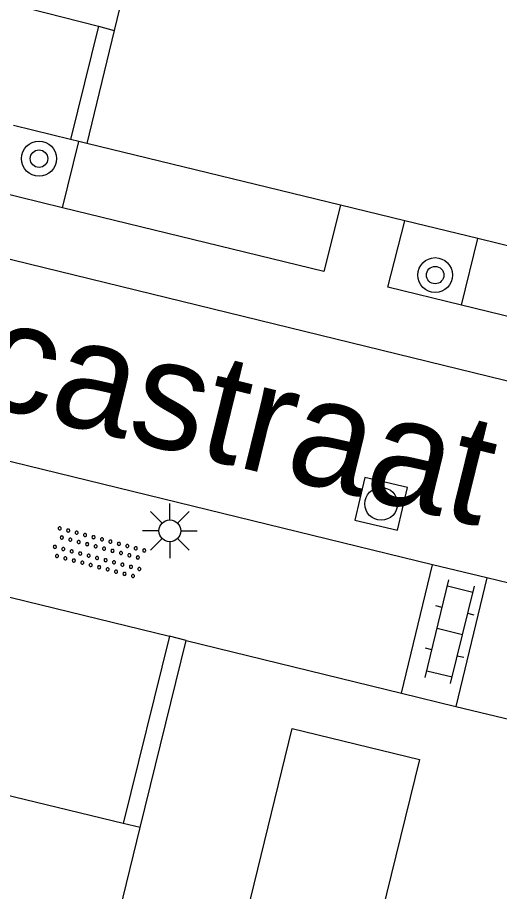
# Model space of a CAD drawing. Extents: x 128999 to 131010, y 395498 to 399007.
# Drawn here: x 129150.94 to 129161.98, y 397712.57 to 397732.59 of the extents above; entities that cross this region are included whole.
import ezdxf

# ---------------------------------------------------------------- set-up
doc = ezdxf.new("R2010")
doc.units = 0
for name, color, linetype in [('gg-afsc-muur', 7, 'Continuous'), ('gg-anno-openbare ruimte label', 7, 'Continuous'), ('gg-bbg-hoofdgebouw', 7, 'Continuous'), ('gg-bbg-luifel en loopbrug', 7, 'Continuous'), ('gg-knt-verharding', 7, 'Continuous'), ('gt-symb-boom', 7, 'Continuous'), ('gt-symb-klinker verharding', 7, 'Continuous'), ('gt-symb-lichtmast', 7, 'Continuous'), ('gt-symb-overige verharding', 7, 'Continuous'), ('gt-symb-rioolschacht', 7, 'Continuous')]:
    doc.layers.add(name, color=color, linetype=linetype)

# ---------------------------------------------------------------- blocks, each defined once
blk = doc.blocks.new('gt0-BOOM')
at = {"layer": 'gt-symb-boom'}
for radius in [0.4, 0.2]:
    blk.add_circle((0, 0), radius, dxfattribs=at)
blk = doc.blocks.new('gt0-OVH')
at = {"layer": 'gt-symb-overige verharding'}
for points in [[(-0.972, 0.298), (-0.967, 0.308), (-0.965, 0.319), (-0.966, 0.33), (-0.971, 0.34), (-0.978, 0.348), (-0.988, 0.353), (-0.999, 0.355), (-1.01, 0.354), (-1.02, 0.349), (-1.028, 0.342), (-1.033, 0.332), (-1.035, 0.321), (-1.034, 0.31), (-1.029, 0.3), (-1.022, 0.292), (-1.012, 0.287), (-1.001, 0.285), (-0.99, 0.286), (-0.98, 0.291)], [(-0.772, 0.298), (-0.767, 0.308), (-0.765, 0.319), (-0.766, 0.33), (-0.771, 0.34), (-0.778, 0.348), (-0.788, 0.353), (-0.799, 0.355), (-0.81, 0.354), (-0.82, 0.349), (-0.828, 0.342), (-0.833, 0.332), (-0.835, 0.321), (-0.834, 0.31), (-0.829, 0.3), (-0.822, 0.292), (-0.812, 0.287), (-0.801, 0.285), (-0.79, 0.286), (-0.78, 0.291)], [(-0.572, 0.298), (-0.567, 0.308), (-0.565, 0.319), (-0.566, 0.33), (-0.571, 0.34), (-0.578, 0.348), (-0.588, 0.353), (-0.599, 0.355), (-0.61, 0.354), (-0.62, 0.349), (-0.628, 0.342), (-0.633, 0.332), (-0.635, 0.321), (-0.634, 0.31), (-0.629, 0.3), (-0.622, 0.292), (-0.612, 0.287), (-0.601, 0.285), (-0.59, 0.286), (-0.58, 0.291)], [(-0.372, 0.298), (-0.367, 0.308), (-0.365, 0.319), (-0.366, 0.33), (-0.371, 0.34), (-0.378, 0.348), (-0.388, 0.353), (-0.399, 0.355), (-0.41, 0.354), (-0.42, 0.349), (-0.428, 0.342), (-0.433, 0.332), (-0.435, 0.321), (-0.434, 0.31), (-0.429, 0.3), (-0.422, 0.292), (-0.412, 0.287), (-0.401, 0.285), (-0.39, 0.286), (-0.38, 0.291)], [(-0.172, 0.298), (-0.167, 0.308), (-0.165, 0.319), (-0.166, 0.33), (-0.171, 0.34), (-0.178, 0.348), (-0.188, 0.353), (-0.199, 0.355), (-0.21, 0.354), (-0.22, 0.349), (-0.228, 0.342), (-0.233, 0.332), (-0.235, 0.321), (-0.234, 0.31), (-0.229, 0.3), (-0.222, 0.292), (-0.212, 0.287), (-0.201, 0.285), (-0.19, 0.286), (-0.18, 0.291)], [(0.028, 0.298), (0.033, 0.308), (0.035, 0.319), (0.034, 0.33), (0.029, 0.34), (0.022, 0.348), (0.012, 0.353), (0.001, 0.355), (-0.01, 0.354), (-0.02, 0.349), (-0.028, 0.342), (-0.033, 0.332), (-0.035, 0.321), (-0.034, 0.31), (-0.029, 0.3), (-0.022, 0.292), (-0.012, 0.287), (-0.001, 0.285), (0.01, 0.286), (0.02, 0.291)], [(0.228, 0.298), (0.233, 0.308), (0.235, 0.319), (0.234, 0.33), (0.229, 0.34), (0.222, 0.348), (0.212, 0.353), (0.201, 0.355), (0.19, 0.354), (0.18, 0.349), (0.172, 0.342), (0.167, 0.332), (0.165, 0.321), (0.166, 0.31), (0.171, 0.3), (0.178, 0.292), (0.188, 0.287), (0.199, 0.285), (0.21, 0.286), (0.22, 0.291)], [(0.428, 0.298), (0.433, 0.308), (0.435, 0.319), (0.434, 0.33), (0.429, 0.34), (0.422, 0.348), (0.412, 0.353), (0.401, 0.355), (0.39, 0.354), (0.38, 0.349), (0.372, 0.342), (0.367, 0.332), (0.365, 0.321), (0.366, 0.31), (0.371, 0.3), (0.378, 0.292), (0.388, 0.287), (0.399, 0.285), (0.41, 0.286), (0.42, 0.291)], [(0.628, 0.298), (0.633, 0.308), (0.635, 0.319), (0.634, 0.33), (0.629, 0.34), (0.622, 0.348), (0.612, 0.353), (0.601, 0.355), (0.59, 0.354), (0.58, 0.349), (0.572, 0.342), (0.567, 0.332), (0.565, 0.321), (0.566, 0.31), (0.571, 0.3), (0.578, 0.292), (0.588, 0.287), (0.599, 0.285), (0.61, 0.286), (0.62, 0.291)], [(0.828, 0.298), (0.833, 0.308), (0.835, 0.319), (0.834, 0.33), (0.829, 0.34), (0.822, 0.348), (0.812, 0.353), (0.801, 0.355), (0.79, 0.354), (0.78, 0.349), (0.772, 0.342), (0.767, 0.332), (0.765, 0.321), (0.766, 0.31), (0.771, 0.3), (0.778, 0.292), (0.788, 0.287), (0.799, 0.285), (0.81, 0.286), (0.82, 0.291)], [(1.028, 0.298), (1.033, 0.308), (1.035, 0.319), (1.034, 0.33), (1.029, 0.34), (1.022, 0.348), (1.012, 0.353), (1.001, 0.355), (0.99, 0.354), (0.98, 0.349), (0.972, 0.342), (0.967, 0.332), (0.965, 0.321), (0.966, 0.31), (0.971, 0.3), (0.978, 0.292), (0.988, 0.287), (0.999, 0.285), (1.01, 0.286), (1.02, 0.291)], [(-0.872, 0.106), (-0.867, 0.116), (-0.865, 0.126), (-0.866, 0.137), (-0.871, 0.147), (-0.878, 0.156), (-0.888, 0.161), (-0.899, 0.163), (-0.91, 0.162), (-0.92, 0.157), (-0.928, 0.15), (-0.933, 0.14), (-0.935, 0.129), (-0.934, 0.118), (-0.929, 0.108), (-0.922, 0.1), (-0.912, 0.095), (-0.901, 0.092), (-0.89, 0.094), (-0.88, 0.098)], [(-0.672, 0.106), (-0.667, 0.116), (-0.665, 0.126), (-0.666, 0.137), (-0.671, 0.147), (-0.678, 0.156), (-0.688, 0.161), (-0.699, 0.163), (-0.71, 0.162), (-0.72, 0.157), (-0.728, 0.15), (-0.733, 0.14), (-0.735, 0.129), (-0.734, 0.118), (-0.729, 0.108), (-0.722, 0.1), (-0.712, 0.095), (-0.701, 0.092), (-0.69, 0.094), (-0.68, 0.098)], [(-0.472, 0.106), (-0.467, 0.116), (-0.465, 0.126), (-0.466, 0.137), (-0.471, 0.147), (-0.478, 0.156), (-0.488, 0.161), (-0.499, 0.163), (-0.51, 0.162), (-0.52, 0.157), (-0.528, 0.15), (-0.533, 0.14), (-0.535, 0.129), (-0.534, 0.118), (-0.529, 0.108), (-0.522, 0.1), (-0.512, 0.095), (-0.501, 0.092), (-0.49, 0.094), (-0.48, 0.098)], [(-0.272, 0.106), (-0.267, 0.116), (-0.265, 0.126), (-0.266, 0.137), (-0.271, 0.147), (-0.278, 0.156), (-0.288, 0.161), (-0.299, 0.163), (-0.31, 0.162), (-0.32, 0.157), (-0.328, 0.15), (-0.333, 0.14), (-0.335, 0.129), (-0.334, 0.118), (-0.329, 0.108), (-0.322, 0.1), (-0.312, 0.095), (-0.301, 0.092), (-0.29, 0.094), (-0.28, 0.098)], [(-0.072, 0.106), (-0.067, 0.116), (-0.065, 0.126), (-0.066, 0.137), (-0.071, 0.147), (-0.078, 0.156), (-0.088, 0.161), (-0.099, 0.163), (-0.11, 0.162), (-0.12, 0.157), (-0.128, 0.15), (-0.133, 0.14), (-0.135, 0.129), (-0.134, 0.118), (-0.129, 0.108), (-0.122, 0.1), (-0.112, 0.095), (-0.101, 0.092), (-0.09, 0.094), (-0.08, 0.098)], [(0.128, 0.106), (0.133, 0.116), (0.135, 0.126), (0.134, 0.137), (0.129, 0.147), (0.122, 0.156), (0.112, 0.161), (0.101, 0.163), (0.09, 0.162), (0.08, 0.157), (0.072, 0.15), (0.067, 0.14), (0.065, 0.129), (0.066, 0.118), (0.071, 0.108), (0.078, 0.1), (0.088, 0.095), (0.099, 0.092), (0.11, 0.094), (0.12, 0.098)], [(0.328, 0.106), (0.333, 0.116), (0.335, 0.126), (0.334, 0.137), (0.329, 0.147), (0.322, 0.156), (0.312, 0.161), (0.301, 0.163), (0.29, 0.162), (0.28, 0.157), (0.272, 0.15), (0.267, 0.14), (0.265, 0.129), (0.266, 0.118), (0.271, 0.108), (0.278, 0.1), (0.288, 0.095), (0.299, 0.092), (0.31, 0.094), (0.32, 0.098)], [(0.528, 0.106), (0.533, 0.116), (0.535, 0.126), (0.534, 0.137), (0.529, 0.147), (0.522, 0.156), (0.512, 0.161), (0.501, 0.163), (0.49, 0.162), (0.48, 0.157), (0.472, 0.15), (0.467, 0.14), (0.465, 0.129), (0.466, 0.118), (0.471, 0.108), (0.478, 0.1), (0.488, 0.095), (0.499, 0.092), (0.51, 0.094), (0.52, 0.098)], [(0.728, 0.106), (0.733, 0.116), (0.735, 0.126), (0.734, 0.137), (0.729, 0.147), (0.722, 0.156), (0.712, 0.161), (0.701, 0.163), (0.69, 0.162), (0.68, 0.157), (0.672, 0.15), (0.667, 0.14), (0.665, 0.129), (0.666, 0.118), (0.671, 0.108), (0.678, 0.1), (0.688, 0.095), (0.699, 0.092), (0.71, 0.094), (0.72, 0.098)], [(0.928, 0.106), (0.933, 0.116), (0.935, 0.126), (0.934, 0.137), (0.929, 0.147), (0.922, 0.156), (0.912, 0.161), (0.901, 0.163), (0.89, 0.162), (0.88, 0.157), (0.872, 0.15), (0.867, 0.14), (0.865, 0.129), (0.866, 0.118), (0.871, 0.108), (0.878, 0.1), (0.888, 0.095), (0.899, 0.092), (0.91, 0.094), (0.92, 0.098)], [(-0.972, -0.142), (-0.967, -0.132), (-0.965, -0.121), (-0.966, -0.11), (-0.971, -0.1), (-0.978, -0.092), (-0.988, -0.087), (-0.999, -0.085), (-1.01, -0.086), (-1.02, -0.091), (-1.028, -0.098), (-1.033, -0.108), (-1.035, -0.119), (-1.034, -0.13), (-1.029, -0.14), (-1.022, -0.148), (-1.012, -0.153), (-1.001, -0.155), (-0.99, -0.154), (-0.98, -0.149)], [(-0.772, -0.142), (-0.767, -0.132), (-0.765, -0.121), (-0.766, -0.11), (-0.771, -0.1), (-0.778, -0.092), (-0.788, -0.087), (-0.799, -0.085), (-0.81, -0.086), (-0.82, -0.091), (-0.828, -0.098), (-0.833, -0.108), (-0.835, -0.119), (-0.834, -0.13), (-0.829, -0.14), (-0.822, -0.148), (-0.812, -0.153), (-0.801, -0.155), (-0.79, -0.154), (-0.78, -0.149)], [(-0.572, -0.142), (-0.567, -0.132), (-0.565, -0.121), (-0.566, -0.11), (-0.571, -0.1), (-0.578, -0.092), (-0.588, -0.087), (-0.599, -0.085), (-0.61, -0.086), (-0.62, -0.091), (-0.628, -0.098), (-0.633, -0.108), (-0.635, -0.119), (-0.634, -0.13), (-0.629, -0.14), (-0.622, -0.148), (-0.612, -0.153), (-0.601, -0.155), (-0.59, -0.154), (-0.58, -0.149)], [(-0.372, -0.142), (-0.367, -0.132), (-0.365, -0.121), (-0.366, -0.11), (-0.371, -0.1), (-0.378, -0.092), (-0.388, -0.087), (-0.399, -0.085), (-0.41, -0.086), (-0.42, -0.091), (-0.428, -0.098), (-0.433, -0.108), (-0.435, -0.119), (-0.434, -0.13), (-0.429, -0.14), (-0.422, -0.148), (-0.412, -0.153), (-0.401, -0.155), (-0.39, -0.154), (-0.38, -0.149)], [(-0.172, -0.142), (-0.167, -0.132), (-0.165, -0.121), (-0.166, -0.11), (-0.171, -0.1), (-0.178, -0.092), (-0.188, -0.087), (-0.199, -0.085), (-0.21, -0.086), (-0.22, -0.091), (-0.228, -0.098), (-0.233, -0.108), (-0.235, -0.119), (-0.234, -0.13), (-0.229, -0.14), (-0.222, -0.148), (-0.212, -0.153), (-0.201, -0.155), (-0.19, -0.154), (-0.18, -0.149)], [(0.028, -0.142), (0.033, -0.132), (0.035, -0.121), (0.034, -0.11), (0.029, -0.1), (0.022, -0.092), (0.012, -0.087), (0.001, -0.085), (-0.01, -0.086), (-0.02, -0.091), (-0.028, -0.098), (-0.033, -0.108), (-0.035, -0.119), (-0.034, -0.13), (-0.029, -0.14), (-0.022, -0.148), (-0.012, -0.153), (-0.001, -0.155), (0.01, -0.154), (0.02, -0.149)], [(0.228, -0.142), (0.233, -0.132), (0.235, -0.121), (0.234, -0.11), (0.229, -0.1), (0.222, -0.092), (0.212, -0.087), (0.201, -0.085), (0.19, -0.086), (0.18, -0.091), (0.172, -0.098), (0.167, -0.108), (0.165, -0.119), (0.166, -0.13), (0.171, -0.14), (0.178, -0.148), (0.188, -0.153), (0.199, -0.155), (0.21, -0.154), (0.22, -0.149)], [(0.428, -0.142), (0.433, -0.132), (0.435, -0.121), (0.434, -0.11), (0.429, -0.1), (0.422, -0.092), (0.412, -0.087), (0.401, -0.085), (0.39, -0.086), (0.38, -0.091), (0.372, -0.098), (0.367, -0.108), (0.365, -0.119), (0.366, -0.13), (0.371, -0.14), (0.378, -0.148), (0.388, -0.153), (0.399, -0.155), (0.41, -0.154), (0.42, -0.149)], [(0.628, -0.142), (0.633, -0.132), (0.635, -0.121), (0.634, -0.11), (0.629, -0.1), (0.622, -0.092), (0.612, -0.087), (0.601, -0.085), (0.59, -0.086), (0.58, -0.091), (0.572, -0.098), (0.567, -0.108), (0.565, -0.119), (0.566, -0.13), (0.571, -0.14), (0.578, -0.148), (0.588, -0.153), (0.599, -0.155), (0.61, -0.154), (0.62, -0.149)], [(0.828, -0.142), (0.833, -0.132), (0.835, -0.121), (0.834, -0.11), (0.829, -0.1), (0.822, -0.092), (0.812, -0.087), (0.801, -0.085), (0.79, -0.086), (0.78, -0.091), (0.772, -0.098), (0.767, -0.108), (0.765, -0.119), (0.766, -0.13), (0.771, -0.14), (0.778, -0.148), (0.788, -0.153), (0.799, -0.155), (0.81, -0.154), (0.82, -0.149)], [(1.028, -0.142), (1.033, -0.132), (1.035, -0.121), (1.034, -0.11), (1.029, -0.1), (1.022, -0.092), (1.012, -0.087), (1.001, -0.085), (0.99, -0.086), (0.98, -0.091), (0.972, -0.098), (0.967, -0.108), (0.965, -0.119), (0.966, -0.13), (0.971, -0.14), (0.978, -0.148), (0.988, -0.153), (0.999, -0.155), (1.01, -0.154), (1.02, -0.149)], [(-0.872, -0.334), (-0.867, -0.324), (-0.865, -0.314), (-0.866, -0.303), (-0.871, -0.293), (-0.878, -0.284), (-0.888, -0.279), (-0.899, -0.277), (-0.91, -0.278), (-0.92, -0.283), (-0.928, -0.29), (-0.933, -0.3), (-0.935, -0.311), (-0.934, -0.322), (-0.929, -0.332), (-0.922, -0.34), (-0.912, -0.345), (-0.901, -0.348), (-0.89, -0.346), (-0.88, -0.342)], [(-0.672, -0.334), (-0.667, -0.324), (-0.665, -0.314), (-0.666, -0.303), (-0.671, -0.293), (-0.678, -0.284), (-0.688, -0.279), (-0.699, -0.277), (-0.71, -0.278), (-0.72, -0.283), (-0.728, -0.29), (-0.733, -0.3), (-0.735, -0.311), (-0.734, -0.322), (-0.729, -0.332), (-0.722, -0.34), (-0.712, -0.345), (-0.701, -0.348), (-0.69, -0.346), (-0.68, -0.342)], [(-0.472, -0.334), (-0.467, -0.324), (-0.465, -0.314), (-0.466, -0.303), (-0.471, -0.293), (-0.478, -0.284), (-0.488, -0.279), (-0.499, -0.277), (-0.51, -0.278), (-0.52, -0.283), (-0.528, -0.29), (-0.533, -0.3), (-0.535, -0.311), (-0.534, -0.322), (-0.529, -0.332), (-0.522, -0.34), (-0.512, -0.345), (-0.501, -0.348), (-0.49, -0.346), (-0.48, -0.342)], [(-0.272, -0.334), (-0.267, -0.324), (-0.265, -0.314), (-0.266, -0.303), (-0.271, -0.293), (-0.278, -0.284), (-0.288, -0.279), (-0.299, -0.277), (-0.31, -0.278), (-0.32, -0.283), (-0.328, -0.29), (-0.333, -0.3), (-0.335, -0.311), (-0.334, -0.322), (-0.329, -0.332), (-0.322, -0.34), (-0.312, -0.345), (-0.301, -0.348), (-0.29, -0.346), (-0.28, -0.342)], [(-0.072, -0.334), (-0.067, -0.324), (-0.065, -0.314), (-0.066, -0.303), (-0.071, -0.293), (-0.078, -0.284), (-0.088, -0.279), (-0.099, -0.277), (-0.11, -0.278), (-0.12, -0.283), (-0.128, -0.29), (-0.133, -0.3), (-0.135, -0.311), (-0.134, -0.322), (-0.129, -0.332), (-0.122, -0.34), (-0.112, -0.345), (-0.101, -0.348), (-0.09, -0.346), (-0.08, -0.342)], [(0.128, -0.334), (0.133, -0.324), (0.135, -0.314), (0.134, -0.303), (0.129, -0.293), (0.122, -0.284), (0.112, -0.279), (0.101, -0.277), (0.09, -0.278), (0.08, -0.283), (0.072, -0.29), (0.067, -0.3), (0.065, -0.311), (0.066, -0.322), (0.071, -0.332), (0.078, -0.34), (0.088, -0.345), (0.099, -0.348), (0.11, -0.346), (0.12, -0.342)], [(0.328, -0.334), (0.333, -0.324), (0.335, -0.314), (0.334, -0.303), (0.329, -0.293), (0.322, -0.284), (0.312, -0.279), (0.301, -0.277), (0.29, -0.278), (0.28, -0.283), (0.272, -0.29), (0.267, -0.3), (0.265, -0.311), (0.266, -0.322), (0.271, -0.332), (0.278, -0.34), (0.288, -0.345), (0.299, -0.348), (0.31, -0.346), (0.32, -0.342)], [(0.528, -0.334), (0.533, -0.324), (0.535, -0.314), (0.534, -0.303), (0.529, -0.293), (0.522, -0.284), (0.512, -0.279), (0.501, -0.277), (0.49, -0.278), (0.48, -0.283), (0.472, -0.29), (0.467, -0.3), (0.465, -0.311), (0.466, -0.322), (0.471, -0.332), (0.478, -0.34), (0.488, -0.345), (0.499, -0.348), (0.51, -0.346), (0.52, -0.342)], [(0.728, -0.334), (0.733, -0.324), (0.735, -0.314), (0.734, -0.303), (0.729, -0.293), (0.722, -0.284), (0.712, -0.279), (0.701, -0.277), (0.69, -0.278), (0.68, -0.283), (0.672, -0.29), (0.667, -0.3), (0.665, -0.311), (0.666, -0.322), (0.671, -0.332), (0.678, -0.34), (0.688, -0.345), (0.699, -0.348), (0.71, -0.346), (0.72, -0.342)], [(0.928, -0.334), (0.933, -0.324), (0.935, -0.314), (0.934, -0.303), (0.929, -0.293), (0.922, -0.284), (0.912, -0.279), (0.901, -0.277), (0.89, -0.278), (0.88, -0.283), (0.872, -0.29), (0.867, -0.3), (0.865, -0.311), (0.866, -0.322), (0.871, -0.332), (0.878, -0.34), (0.888, -0.345), (0.899, -0.348), (0.91, -0.346), (0.92, -0.342)]]:
    blk.add_lwpolyline(points, close=True, dxfattribs=at)
blk = doc.blocks.new('gt0-LMAST')
at = {"layer": 'gt-symb-lichtmast'}
for p, q in [((-0.005, 0.246), (-0.005, 0.621)), ((-0.182, 0.173), (-0.447, 0.438)), ((0.172, 0.173), (0.437, 0.438)), ((-0.255, -0.004), (-0.63, -0.004)), ((-0.182, -0.181), (-0.447, -0.446)), ((0.437, -0.446), (0.172, -0.181)), ((0.245, -0.004), (0.62, -0.004)), ((-0.005, -0.254), (-0.005, -0.629))]:
    blk.add_line(p, q, dxfattribs=at)
blk.add_circle((-0.005, -0.004), 0.25, dxfattribs=at)
blk = doc.blocks.new('gt0-RS')
at = {"layer": 'gt-symb-rioolschacht'}
blk.add_lwpolyline([(-0.5, -0.5), (0.5, -0.5), (0.5, 0.5), (-0.5, 0.5)], close=True, dxfattribs=at)
blk.add_circle((0, 0), 0.375, dxfattribs=at)
blk = doc.blocks.new('gt0-KL1')
at = {"layer": 'gt-symb-klinker verharding'}
for p, q in [((-0.5, 0.3), (-0.5, 0.45)), ((0.5, 0.3), (0.5, 0.45)), ((-1.15, 0.3), (1.15, 0.3)), ((-1, -0.3), (-1, 0.3)), ((0, -0.3), (0, 0.3)), ((1, -0.3), (1, 0.3)), ((-1.15, -0.3), (1.15, -0.3)), ((-0.5, -0.45), (-0.5, -0.3)), ((0.5, -0.45), (0.5, -0.3))]:
    blk.add_line(p, q, dxfattribs=at)

msp = doc.modelspace()

# ---------------------------------------------------------------- linework, layer by layer
at = {"layer": 'gg-afsc-muur'}
for p, q in [((129152.792, 397732.391), (129152.158, 397729.799)), ((129153.152, 397732.298), (129152.526, 397729.71)), ((129152.342, 397729.755), (129152.158, 397729.799)), ((129152.526, 397729.71), (129152.342, 397729.755)), ((129154.422, 397718.417), (129153.358, 397714.128)), ((129153.752, 397714.032), (129154.801, 397718.321)), ((129154.801, 397718.321), (129154.422, 397718.417))]:
    msp.add_line(p, q, dxfattribs=at)
at = {"layer": 'gg-bbg-hoofdgebouw'}
for p, q in [((129153.775, 397734.875), (129153.152, 397732.298)), ((129152.792, 397732.391), (129153.152, 397732.298)), ((129153.752, 397714.032), (129153.358, 397714.128)), ((129153.287, 397712.128), (129153.752, 397714.032))]:
    msp.add_line(p, q, dxfattribs=at)
for points in [[(129139.215, 397738.433), (129149.748, 397735.86), (129149.131, 397733.335), (129152.792, 397732.391)], [(129153.358, 397714.128), (129150.622, 397714.793), (129150.153, 397712.875), (129145.782, 397713.949)]]:
    msp.add_lwpolyline(points, dxfattribs=at)
at = {"layer": 'gg-bbg-luifel en loopbrug'}
msp.add_lwpolyline([(129156.046, 397711.453), (129157.231, 397716.304), (129160.145, 397715.592), (129158.96, 397710.741)], dxfattribs=at)
at = {"layer": 'gg-knt-verharding'}
for p, q in [((129152.158, 397729.799), (129150.847, 397730.12)), ((129151.972, 397728.236), (129152.342, 397729.755)), ((129158.34, 397728.293), (129152.526, 397729.71)), ((129143.144, 397728.922), (129186.278, 397718.369)), ((129151.972, 397728.236), (129150.475, 397728.602)), ((129159.814, 397727.934), (129158.34, 397728.293)), ((129161.482, 397727.528), (129159.814, 397727.934)), ((129161.108, 397726.002), (129161.482, 397727.528)), ((129166.729, 397726.249), (129161.482, 397727.528)), ((129160.448, 397720.053), (129148.655, 397722.935)), ((129147.911, 397720.014), (129154.422, 397718.417)), ((129159.736, 397717.115), (129160.448, 397720.053)), ((129161.686, 397719.754), (129160.448, 397720.053)), ((129161.686, 397719.754), (129160.981, 397716.811)), ((129173.796, 397716.799), (129161.686, 397719.754)), ((129154.801, 397718.321), (129159.736, 397717.115)), ((129159.736, 397717.115), (129160.981, 397716.811)), ((129160.981, 397716.811), (129167.528, 397715.212))]:
    msp.add_line(p, q, dxfattribs=at)
for points in [[(129158.34, 397728.293), (129157.955, 397726.773), (129151.972, 397728.236)], [(129161.108, 397726.002), (129159.421, 397726.413), (129159.814, 397727.934)], [(129173.072, 397724.688), (129172.695, 397723.176), (129161.108, 397726.002)]]:
    msp.add_lwpolyline(points, dxfattribs=at)

# ---------------------------------------------------------------- block references
at = {"layer": 'gt-symb-boom'}
for p in [(129151.433, 397729.359), (129160.506, 397726.691)]:
    msp.add_blockref('gt0-BOOM', p, dxfattribs=at)
at = {"layer": 'gt-symb-klinker verharding', "rotation": 76.28353067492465}
msp.add_blockref('gt0-KL1', (129160.841, 397718.521), dxfattribs=at)
at = {"layer": 'gt-symb-lichtmast'}
msp.add_blockref('gt0-LMAST', (129154.434, 397720.836), dxfattribs=at)
at = {"layer": 'gt-symb-overige verharding', "rotation": -14.717311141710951}
msp.add_blockref('gt0-OVH', (129152.794, 397720.327), dxfattribs=at)
at = {"layer": 'gt-symb-rioolschacht', "rotation": -13.24380202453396}
msp.add_blockref('gt0-RS', (129159.271, 397721.45), dxfattribs=at)

# ---------------------------------------------------------------- texts
at = {"layer": 'gg-anno-openbare ruimte label'}
msp.add_text('Americastraat', height=2.5, rotation=346.2, dxfattribs=at).set_placement((129141.487, 397725.855))

doc.saveas('drawing.dxf')
